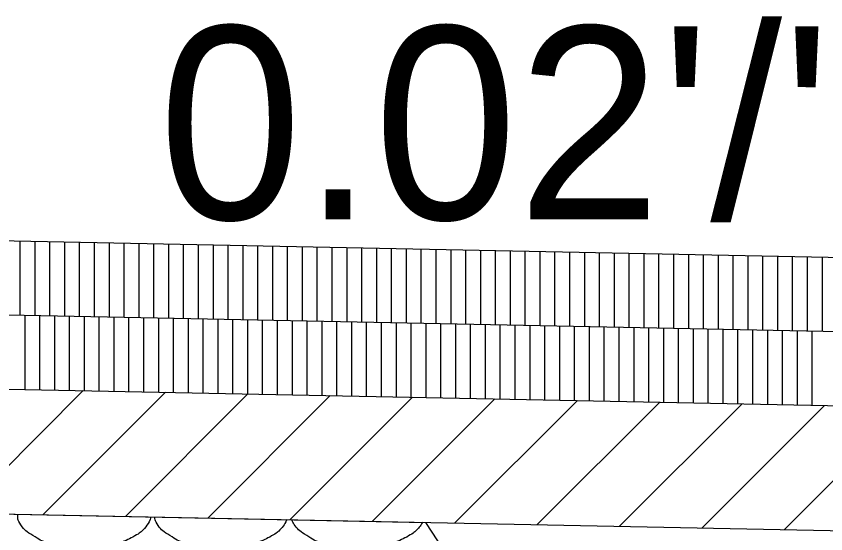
# Model space of a CAD drawing. Extents: x 1373719 to 1374161, y 379835 to 380167.
# Drawn here: x 1373965.134 to 1373967.86, y 380059.61 to 380061.354 of the extents above; entities that cross this region are included whole.
import ezdxf

# ---------------------------------------------------------------- set-up
doc = ezdxf.new("R2010")
doc.units = 0
for name, color, linetype in [('ACHM Surface', 7, 'Continuous'), ('Aggregate Base Course', 7, 'Continuous'), ('Binder', 7, 'Continuous'), ('GREEN_TXT', 7, 'Continuous'), ('SIGNATURE', 7, 'Continuous')]:
    doc.layers.add(name, color=color, linetype=linetype)

msp = doc.modelspace()

# ---------------------------------------------------------------- linework, layer by layer
msp.add_line((1373964.7125, 380060.6055), (1373975.7103, 380060.3855))
for points in [[(1373964.7125, 380060.3555), (1373974.7426, 380060.1549), (1373975.6567, 380060.1371), (1373977.8004, 380060.0519), (1373979.5415, 380059.9856)], [(1373964.7125, 380060.1055), (1373974.7314, 380059.9051), (1373975.9645, 380059.8811)], [(1373964.6822, 380059.6855), (1373976.2145, 380059.4548)]]:
    msp.add_lwpolyline(points)
at = {"layer": 'ACHM Surface'}
for p, q in [((1373965.148, 380060.3469), (1373965.148, 380060.5968)), ((1373965.198, 380060.3459), (1373965.198, 380060.5958)), ((1373965.248, 380060.3449), (1373965.248, 380060.5948)), ((1373965.298, 380060.3439), (1373965.298, 380060.5938)), ((1373965.348, 380060.3429), (1373965.348, 380060.5928)), ((1373965.398, 380060.3419), (1373965.398, 380060.5918)), ((1373965.448, 380060.3409), (1373965.448, 380060.5908)), ((1373965.498, 380060.3399), (1373965.498, 380060.5898)), ((1373965.548, 380060.3389), (1373965.548, 380060.5888)), ((1373965.598, 380060.3379), (1373965.598, 380060.5878)), ((1373965.648, 380060.3369), (1373965.648, 380060.5868)), ((1373965.698, 380060.3359), (1373965.698, 380060.5858)), ((1373965.748, 380060.3349), (1373965.748, 380060.5848)), ((1373965.798, 380060.3339), (1373965.798, 380060.5838)), ((1373965.848, 380060.3329), (1373965.848, 380060.5828)), ((1373965.898, 380060.3319), (1373965.898, 380060.5818)), ((1373965.948, 380060.3309), (1373965.948, 380060.5808)), ((1373965.998, 380060.3299), (1373965.998, 380060.5798)), ((1373966.048, 380060.3289), (1373966.048, 380060.5788)), ((1373966.098, 380060.3279), (1373966.098, 380060.5778)), ((1373966.148, 380060.3269), (1373966.148, 380060.5768)), ((1373966.198, 380060.3259), (1373966.198, 380060.5758)), ((1373966.248, 380060.3249), (1373966.248, 380060.5748)), ((1373966.298, 380060.3239), (1373966.298, 380060.5738)), ((1373966.348, 380060.3229), (1373966.348, 380060.5728)), ((1373966.398, 380060.3219), (1373966.398, 380060.5718)), ((1373966.448, 380060.3209), (1373966.448, 380060.5708)), ((1373966.498, 380060.3199), (1373966.498, 380060.5698)), ((1373966.548, 380060.3189), (1373966.548, 380060.5688)), ((1373966.598, 380060.3179), (1373966.598, 380060.5678)), ((1373966.648, 380060.3169), (1373966.648, 380060.5668)), ((1373966.698, 380060.3159), (1373966.698, 380060.5658)), ((1373966.748, 380060.3149), (1373966.748, 380060.5648)), ((1373966.798, 380060.3139), (1373966.798, 380060.5638)), ((1373966.848, 380060.3129), (1373966.848, 380060.5628)), ((1373966.898, 380060.3119), (1373966.898, 380060.5618)), ((1373966.948, 380060.3109), (1373966.948, 380060.5608)), ((1373966.998, 380060.3099), (1373966.998, 380060.5598)), ((1373967.048, 380060.3089), (1373967.048, 380060.5588)), ((1373967.098, 380060.3079), (1373967.098, 380060.5578)), ((1373967.148, 380060.3069), (1373967.148, 380060.5568)), ((1373967.198, 380060.3059), (1373967.198, 380060.5558)), ((1373967.248, 380060.3049), (1373967.248, 380060.5548)), ((1373967.298, 380060.3039), (1373967.298, 380060.5538)), ((1373967.348, 380060.3029), (1373967.348, 380060.5528)), ((1373967.398, 380060.3019), (1373967.398, 380060.5518)), ((1373967.448, 380060.3009), (1373967.448, 380060.5508)), ((1373967.498, 380060.2999), (1373967.498, 380060.5498)), ((1373967.548, 380060.2989), (1373967.548, 380060.5488)), ((1373967.598, 380060.2979), (1373967.598, 380060.5478)), ((1373967.648, 380060.2969), (1373967.648, 380060.5468)), ((1373967.698, 380060.2959), (1373967.698, 380060.5458)), ((1373967.748, 380060.2949), (1373967.748, 380060.5448)), ((1373967.798, 380060.2939), (1373967.798, 380060.5438)), ((1373967.848, 380060.2929), (1373967.848, 380060.5428)), ((1373965.164, 380060.0964), (1373965.164, 380060.3466)), ((1373965.214, 380060.0954), (1373965.214, 380060.3456)), ((1373965.264, 380060.0944), (1373965.264, 380060.3446)), ((1373965.314, 380060.0934), (1373965.314, 380060.3436)), ((1373965.364, 380060.0924), (1373965.364, 380060.3426)), ((1373965.414, 380060.0914), (1373965.414, 380060.3416)), ((1373965.464, 380060.0904), (1373965.464, 380060.3406)), ((1373965.514, 380060.0894), (1373965.514, 380060.3396)), ((1373965.564, 380060.0884), (1373965.564, 380060.3386)), ((1373965.614, 380060.0874), (1373965.614, 380060.3376)), ((1373965.664, 380060.0864), (1373965.664, 380060.3366)), ((1373965.714, 380060.0854), (1373965.714, 380060.3356)), ((1373965.764, 380060.0844), (1373965.764, 380060.3346)), ((1373965.814, 380060.0834), (1373965.814, 380060.3336)), ((1373965.864, 380060.0824), (1373965.864, 380060.3326)), ((1373965.914, 380060.0814), (1373965.914, 380060.3316)), ((1373965.964, 380060.0804), (1373965.964, 380060.3306)), ((1373966.014, 380060.0794), (1373966.014, 380060.3296)), ((1373966.064, 380060.0784), (1373966.064, 380060.3286)), ((1373966.114, 380060.0774), (1373966.114, 380060.3276)), ((1373966.164, 380060.0764), (1373966.164, 380060.3266)), ((1373966.214, 380060.0754), (1373966.214, 380060.3256)), ((1373966.264, 380060.0744), (1373966.264, 380060.3246)), ((1373966.314, 380060.0734), (1373966.314, 380060.3236)), ((1373966.364, 380060.0724), (1373966.364, 380060.3226)), ((1373966.414, 380060.0714), (1373966.414, 380060.3216)), ((1373966.464, 380060.0704), (1373966.464, 380060.3206)), ((1373966.514, 380060.0694), (1373966.514, 380060.3196)), ((1373966.564, 380060.0684), (1373966.564, 380060.3186)), ((1373966.614, 380060.0674), (1373966.614, 380060.3176)), ((1373966.664, 380060.0664), (1373966.664, 380060.3166)), ((1373966.714, 380060.0654), (1373966.714, 380060.3156)), ((1373966.764, 380060.0644), (1373966.764, 380060.3146)), ((1373966.814, 380060.0634), (1373966.814, 380060.3136)), ((1373966.864, 380060.0624), (1373966.864, 380060.3126)), ((1373966.914, 380060.0614), (1373966.914, 380060.3116)), ((1373966.964, 380060.0604), (1373966.964, 380060.3105)), ((1373967.014, 380060.0594), (1373967.014, 380060.3095)), ((1373967.064, 380060.0584), (1373967.064, 380060.3085)), ((1373967.114, 380060.0574), (1373967.114, 380060.3075)), ((1373967.164, 380060.0564), (1373967.164, 380060.3065)), ((1373967.214, 380060.0554), (1373967.214, 380060.3055)), ((1373967.264, 380060.0544), (1373967.264, 380060.3045)), ((1373967.314, 380060.0534), (1373967.314, 380060.3035)), ((1373967.364, 380060.0524), (1373967.364, 380060.3025)), ((1373967.414, 380060.0514), (1373967.414, 380060.3015)), ((1373967.464, 380060.0504), (1373967.464, 380060.3005)), ((1373967.514, 380060.0494), (1373967.514, 380060.2995)), ((1373967.564, 380060.0484), (1373967.564, 380060.2985)), ((1373967.614, 380060.0474), (1373967.614, 380060.2975)), ((1373967.664, 380060.0464), (1373967.664, 380060.2965)), ((1373967.714, 380060.0454), (1373967.714, 380060.2955)), ((1373967.764, 380060.0444), (1373967.764, 380060.2945)), ((1373967.814, 380060.0434), (1373967.814, 380060.2935))]:
    msp.add_line(p, q, dxfattribs=at)
at = {"layer": 'Aggregate Base Course'}
for points in [[(1373965.5878, 380059.6674), (1373965.5838, 380059.6533), (1373965.5757, 380059.6394), (1373965.5561, 380059.6175), (1373965.5478, 380059.6112), (1373965.5194, 380059.595), (1373965.5015, 380059.5864), (1373965.4562, 380059.5721), (1373965.4307, 380059.5656), (1373965.3912, 380059.5631), (1373965.3779, 380059.563), (1373965.3449, 380059.5652), (1373965.3251, 380059.5672), (1373965.2836, 380059.5717), (1373965.262, 380059.5752), (1373965.2229, 380059.5842), (1373965.2077, 380059.5936), (1373965.1741, 380059.6147), (1373965.1595, 380059.6256), (1373965.1405, 380059.6548), (1373965.1392, 380059.6654), (1373965.1398, 380059.6758), (1373965.1398, 380059.6761), (1373965.1398, 380059.6763)], [(1373966.0454, 380059.6582), (1373966.0409, 380059.6473), (1373966.0341, 380059.6367), (1373966.0169, 380059.6175), (1373966.0086, 380059.6112), (1373965.9802, 380059.595), (1373965.9623, 380059.5864), (1373965.917, 380059.5721), (1373965.8915, 380059.5656), (1373965.852, 380059.5631), (1373965.8387, 380059.563), (1373965.8057, 380059.5652), (1373965.7859, 380059.5672), (1373965.7444, 380059.5717), (1373965.7228, 380059.5752), (1373965.6837, 380059.5842), (1373965.6685, 380059.5936), (1373965.6349, 380059.6147), (1373965.6203, 380059.6256), (1373965.6031, 380059.6521), (1373965.6011, 380059.6597), (1373965.6006, 380059.6671)], [(1373966.5019, 380059.6491), (1373966.4977, 380059.6414), (1373966.4924, 380059.634), (1373966.4777, 380059.6175), (1373966.4694, 380059.6112), (1373966.441, 380059.595), (1373966.4231, 380059.5864), (1373966.3778, 380059.5721), (1373966.3523, 380059.5656), (1373966.3128, 380059.5631), (1373966.2995, 380059.563), (1373966.2665, 380059.5652), (1373966.2467, 380059.5672), (1373966.2052, 380059.5717), (1373966.1836, 380059.5752), (1373966.1445, 380059.5842), (1373966.1293, 380059.5936), (1373966.0957, 380059.6147), (1373966.0811, 380059.6256), (1373966.0658, 380059.6491), (1373966.064, 380059.6535), (1373966.0628, 380059.6579)]]:
    msp.add_open_spline(points, degree=3, dxfattribs=at)
at = {"layer": 'Binder'}
for p, q in [((1373964.9472, 380059.6802), (1373965.3595, 380060.0925)), ((1373965.2245, 380059.6746), (1373965.6368, 380060.087)), ((1373965.5018, 380059.6691), (1373965.9141, 380060.0814)), ((1373965.7791, 380059.6635), (1373966.1914, 380060.0759)), ((1373966.0564, 380059.658), (1373966.4687, 380060.0704)), ((1373966.3337, 380059.6524), (1373966.746, 380060.0648)), ((1373966.611, 380059.6469), (1373967.0233, 380060.0593)), ((1373966.8883, 380059.6414), (1373967.3006, 380060.0537)), ((1373967.1656, 380059.6358), (1373967.5779, 380060.0482)), ((1373967.4429, 380059.6303), (1373967.8552, 380060.0426)), ((1373967.7201, 380059.6247), (1373968.1325, 380060.0371))]:
    msp.add_line(p, q, dxfattribs=at)
at = {"layer": 'SIGNATURE'}
msp.add_lwpolyline([(1373964.6822, 380059.6855), (1373966.5122, 380059.6489), (1373966.9184, 380059.0277), (1373964.7341, 380059.0723), (1373962.574, 380059.0291), (1373963.0127, 380059.6517)], close=True, dxfattribs=at)

# ---------------------------------------------------------------- texts
at = {"layer": 'GREEN_TXT'}
msp.add_text("0.02'/'", height=0.65, rotation=359.98, dxfattribs=at).set_placement((1373965.6131, 380060.6697))

doc.saveas('drawing.dxf')
